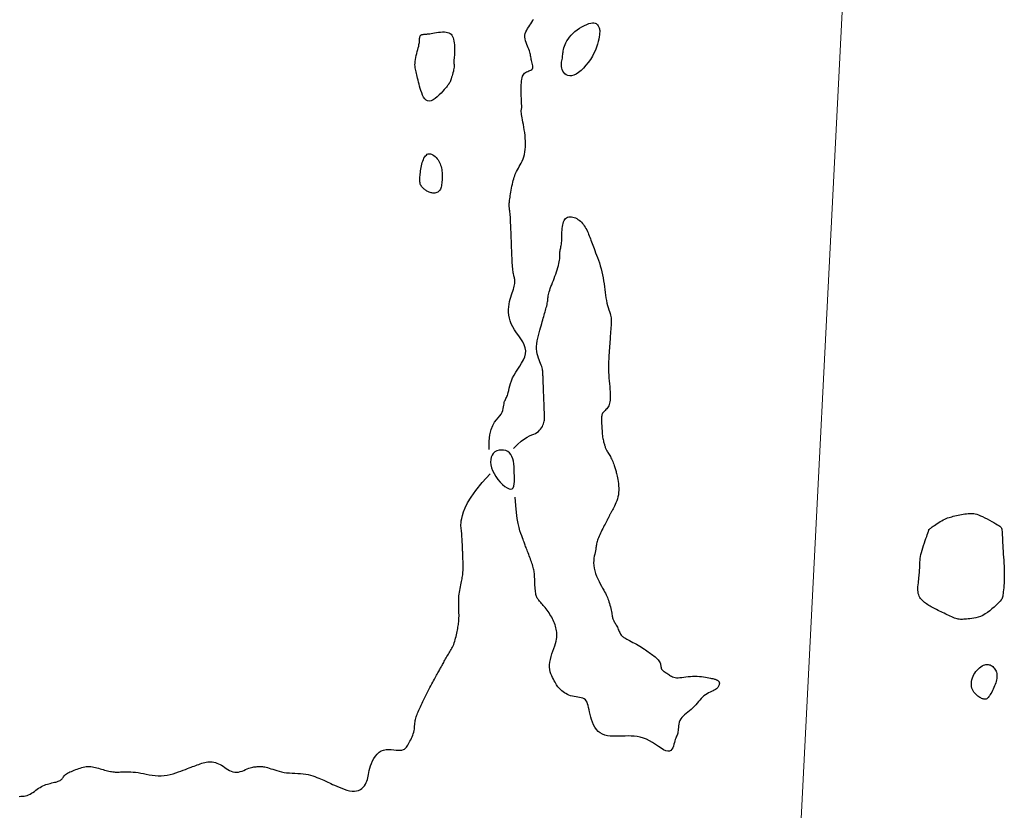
# Model space of a CAD drawing. Header units: millimetres. Extents: x 32690613 to 32693367, y 5343692 to 5344708.
# Tile 555 of 656: x 32692661 to 32692701, y 5344394 to 5344427. Entities that reach past the tile are written whole.
import ezdxf

# ---------------------------------------------------------------- set-up
doc = ezdxf.new("R2010")
doc.units = ezdxf.units.MM
doc.header["$LTSCALE"] = 20
doc.layers.get('0').update_dxf_attribs({"lineweight": 18})
doc.layers.get('Defpoints').update_dxf_attribs({"color": 11, "lineweight": 18})
doc.layers.add('02-DGM_HL_492.00', color=82, linetype='Continuous')
doc.layers.add('02-DGM_HL_492.50', color=92, linetype='Continuous')

# ---------------------------------------------------------------- blocks, each defined once
blk = doc.blocks.new('A$C78070446')
blk.add_line((4469989.147, 5343046.051), (4469922.857, 5342307.181))

msp = doc.modelspace()

# ---------------------------------------------------------------- linework, layer by layer
at = {"layer": '02-DGM_HL_492.00', "elevation": 492, "flags": 128}
for points in [[(32692680.294, 5344409.22), (32692680.296, 5344409.558), (32692680.325, 5344409.829), (32692680.376, 5344410.043), (32692680.443, 5344410.209), (32692680.519, 5344410.339), (32692680.598, 5344410.44), (32692680.674, 5344410.524), (32692680.741, 5344410.6), (32692680.793, 5344410.676), (32692680.832, 5344410.753), (32692680.86, 5344410.829), (32692680.879, 5344410.903), (32692680.893, 5344410.974), (32692680.902, 5344411.041), (32692680.911, 5344411.102), (32692680.92, 5344411.156), (32692680.933, 5344411.202), (32692680.949, 5344411.242), (32692680.967, 5344411.279), (32692680.986, 5344411.316), (32692681.007, 5344411.354), (32692681.027, 5344411.396), (32692681.048, 5344411.444), (32692681.067, 5344411.502), (32692681.085, 5344411.571), (32692681.103, 5344411.65), (32692681.123, 5344411.739), (32692681.147, 5344411.836), (32692681.177, 5344411.94), (32692681.214, 5344412.05), (32692681.262, 5344412.165), (32692681.321, 5344412.284), (32692681.393, 5344412.405), (32692681.472, 5344412.528), (32692681.554, 5344412.652), (32692681.633, 5344412.778), (32692681.703, 5344412.904), (32692681.758, 5344413.031), (32692681.794, 5344413.157), (32692681.803, 5344413.282), (32692681.784, 5344413.407), (32692681.739, 5344413.53), (32692681.675, 5344413.653), (32692681.597, 5344413.775), (32692681.511, 5344413.896), (32692681.423, 5344414.018), (32692681.339, 5344414.14), (32692681.265, 5344414.262), (32692681.205, 5344414.385), (32692681.16, 5344414.507), (32692681.127, 5344414.629), (32692681.107, 5344414.749), (32692681.097, 5344414.867), (32692681.096, 5344414.982), (32692681.103, 5344415.094), (32692681.117, 5344415.201), (32692681.136, 5344415.304), (32692681.159, 5344415.401), (32692681.186, 5344415.493), (32692681.213, 5344415.58), (32692681.241, 5344415.662), (32692681.268, 5344415.739), (32692681.292, 5344415.81), (32692681.313, 5344415.876), (32692681.329, 5344415.937), (32692681.34, 5344415.993), (32692681.348, 5344416.044), (32692681.351, 5344416.091), (32692681.352, 5344416.135), (32692681.35, 5344416.177), (32692681.346, 5344416.216), (32692681.34, 5344416.253), (32692681.333, 5344416.288), (32692681.325, 5344416.324), (32692681.316, 5344416.36), (32692681.306, 5344416.399), (32692681.297, 5344416.441), (32692681.288, 5344416.487), (32692681.279, 5344416.539), (32692681.271, 5344416.597), (32692681.264, 5344416.663), (32692681.257, 5344416.735), (32692681.252, 5344416.811), (32692681.247, 5344416.888), (32692681.243, 5344416.966), (32692681.24, 5344417.042), (32692681.237, 5344417.114), (32692681.234, 5344417.18), (32692681.232, 5344417.239), (32692681.23, 5344417.292), (32692681.228, 5344417.341), (32692681.226, 5344417.388), (32692681.224, 5344417.435), (32692681.222, 5344417.484), (32692681.22, 5344417.537), (32692681.218, 5344417.596), (32692681.215, 5344417.662), (32692681.212, 5344417.735), (32692681.209, 5344417.814), (32692681.206, 5344417.898), (32692681.203, 5344417.986), (32692681.199, 5344418.076), (32692681.196, 5344418.169), (32692681.192, 5344418.262), (32692681.188, 5344418.356), (32692681.184, 5344418.448), (32692681.181, 5344418.539), (32692681.177, 5344418.626), (32692681.172, 5344418.71), (32692681.168, 5344418.789), (32692681.163, 5344418.862), (32692681.158, 5344418.928), (32692681.152, 5344418.987), (32692681.146, 5344419.038), (32692681.14, 5344419.084), (32692681.134, 5344419.125), (32692681.129, 5344419.162), (32692681.125, 5344419.196), (32692681.121, 5344419.229), (32692681.12, 5344419.26), (32692681.119, 5344419.292), (32692681.12, 5344419.324), (32692681.123, 5344419.358), (32692681.127, 5344419.396), (32692681.132, 5344419.437), (32692681.139, 5344419.484), (32692681.147, 5344419.536), (32692681.156, 5344419.595), (32692681.167, 5344419.662), (32692681.179, 5344419.735), (32692681.192, 5344419.812), (32692681.206, 5344419.893), (32692681.221, 5344419.975), (32692681.236, 5344420.056), (32692681.252, 5344420.136), (32692681.269, 5344420.213), (32692681.287, 5344420.285), (32692681.305, 5344420.353), (32692681.325, 5344420.418), (32692681.347, 5344420.48), (32692681.371, 5344420.542), (32692681.397, 5344420.603), (32692681.427, 5344420.664), (32692681.46, 5344420.727), (32692681.497, 5344420.792), (32692681.536, 5344420.86), (32692681.577, 5344420.932), (32692681.617, 5344421.007), (32692681.656, 5344421.087), (32692681.692, 5344421.172), (32692681.724, 5344421.262), (32692681.75, 5344421.358), (32692681.77, 5344421.46), (32692681.783, 5344421.567), (32692681.79, 5344421.679), (32692681.792, 5344421.794), (32692681.789, 5344421.91), (32692681.782, 5344422.028), (32692681.772, 5344422.144), (32692681.758, 5344422.26), (32692681.742, 5344422.372), (32692681.725, 5344422.481), (32692681.706, 5344422.585), (32692681.688, 5344422.684), (32692681.67, 5344422.777), (32692681.654, 5344422.861), (32692681.64, 5344422.938), (32692681.629, 5344423.005), (32692681.622, 5344423.062), (32692681.619, 5344423.111), (32692681.618, 5344423.151), (32692681.62, 5344423.184), (32692681.623, 5344423.212), (32692681.627, 5344423.236), (32692681.63, 5344423.256), (32692681.634, 5344423.274), (32692681.636, 5344423.291), (32692681.637, 5344423.309), (32692681.637, 5344423.33), (32692681.636, 5344423.354), (32692681.635, 5344423.384), (32692681.633, 5344423.421), (32692681.63, 5344423.467), (32692681.628, 5344423.524), (32692681.624, 5344423.592), (32692681.621, 5344423.67), (32692681.618, 5344423.756), (32692681.616, 5344423.847), (32692681.614, 5344423.941), (32692681.614, 5344424.035), (32692681.614, 5344424.129), (32692681.617, 5344424.219), (32692681.622, 5344424.302), (32692681.629, 5344424.38), (32692681.639, 5344424.452), (32692681.653, 5344424.516), (32692681.671, 5344424.574), (32692681.694, 5344424.625), (32692681.722, 5344424.669), (32692681.756, 5344424.706), (32692681.795, 5344424.735), (32692681.839, 5344424.759), (32692681.885, 5344424.778), (32692681.932, 5344424.796), (32692681.975, 5344424.814), (32692682.015, 5344424.833), (32692682.048, 5344424.856), (32692682.073, 5344424.885), (32692682.087, 5344424.92), (32692682.093, 5344424.962), (32692682.091, 5344425.009), (32692682.083, 5344425.059), (32692682.072, 5344425.112), (32692682.058, 5344425.166), (32692682.043, 5344425.22), (32692682.03, 5344425.272), (32692682.019, 5344425.323), (32692682.009, 5344425.372), (32692682, 5344425.42), (32692681.991, 5344425.469), (32692681.98, 5344425.519), (32692681.967, 5344425.571), (32692681.951, 5344425.626), (32692681.93, 5344425.686), (32692681.905, 5344425.75), (32692681.876, 5344425.818), (32692681.847, 5344425.889), (32692681.819, 5344425.963), (32692681.795, 5344426.038), (32692681.777, 5344426.113), (32692681.767, 5344426.189), (32692681.769, 5344426.263), (32692681.783, 5344426.335), (32692681.807, 5344426.406), (32692681.84, 5344426.474), (32692681.88, 5344426.542), (32692681.923, 5344426.608), (32692681.968, 5344426.673), (32692682.012, 5344426.738), (32692682.054, 5344426.802), (32692682.09, 5344426.866), (32692682.122, 5344426.931)], [(32692681.293, 5344409.259), (32692681.463, 5344409.431), (32692681.613, 5344409.562), (32692681.745, 5344409.66), (32692681.861, 5344409.73), (32692681.962, 5344409.78), (32692682.052, 5344409.817), (32692682.13, 5344409.847), (32692682.201, 5344409.878), (32692682.264, 5344409.916), (32692682.32, 5344409.96), (32692682.37, 5344410.008), (32692682.414, 5344410.061), (32692682.452, 5344410.115), (32692682.484, 5344410.171), (32692682.511, 5344410.227), (32692682.532, 5344410.281), (32692682.549, 5344410.332), (32692682.56, 5344410.382), (32692682.568, 5344410.431), (32692682.573, 5344410.48), (32692682.575, 5344410.531), (32692682.575, 5344410.583), (32692682.574, 5344410.639), (32692682.572, 5344410.699), (32692682.569, 5344410.764), (32692682.566, 5344410.834), (32692682.563, 5344410.907), (32692682.56, 5344410.984), (32692682.557, 5344411.063), (32692682.554, 5344411.144), (32692682.551, 5344411.227), (32692682.548, 5344411.31), (32692682.544, 5344411.393), (32692682.541, 5344411.475), (32692682.538, 5344411.557), (32692682.535, 5344411.636), (32692682.532, 5344411.713), (32692682.529, 5344411.786), (32692682.526, 5344411.856), (32692682.524, 5344411.92), (32692682.521, 5344411.98), (32692682.519, 5344412.036), (32692682.517, 5344412.087), (32692682.515, 5344412.136), (32692682.514, 5344412.181), (32692682.512, 5344412.225), (32692682.51, 5344412.267), (32692682.509, 5344412.309), (32692682.507, 5344412.351), (32692682.504, 5344412.393), (32692682.501, 5344412.437), (32692682.495, 5344412.482), (32692682.486, 5344412.53), (32692682.475, 5344412.581), (32692682.459, 5344412.636), (32692682.438, 5344412.695), (32692682.412, 5344412.76), (32692682.383, 5344412.829), (32692682.353, 5344412.903), (32692682.322, 5344412.983), (32692682.295, 5344413.068), (32692682.271, 5344413.158), (32692682.254, 5344413.254), (32692682.245, 5344413.355), (32692682.246, 5344413.462), (32692682.256, 5344413.572), (32692682.272, 5344413.685), (32692682.294, 5344413.798), (32692682.32, 5344413.91), (32692682.348, 5344414.02), (32692682.378, 5344414.125), (32692682.406, 5344414.223), (32692682.433, 5344414.314), (32692682.457, 5344414.398), (32692682.48, 5344414.477), (32692682.501, 5344414.55), (32692682.521, 5344414.619), (32692682.54, 5344414.686), (32692682.559, 5344414.75), (32692682.578, 5344414.814), (32692682.596, 5344414.877), (32692682.614, 5344414.94), (32692682.631, 5344415.002), (32692682.648, 5344415.063), (32692682.663, 5344415.123), (32692682.677, 5344415.181), (32692682.688, 5344415.237), (32692682.698, 5344415.291), (32692682.705, 5344415.342), (32692682.711, 5344415.392), (32692682.716, 5344415.441), (32692682.721, 5344415.49), (32692682.728, 5344415.541), (32692682.737, 5344415.593), (32692682.749, 5344415.65), (32692682.765, 5344415.711), (32692682.786, 5344415.776), (32692682.811, 5344415.847), (32692682.839, 5344415.922), (32692682.87, 5344416.001), (32692682.903, 5344416.084), (32692682.937, 5344416.169), (32692682.971, 5344416.256), (32692683.004, 5344416.345), (32692683.036, 5344416.436), (32692683.067, 5344416.526), (32692683.095, 5344416.615), (32692683.121, 5344416.703), (32692683.144, 5344416.786), (32692683.164, 5344416.866), (32692683.18, 5344416.939), (32692683.192, 5344417.006), (32692683.2, 5344417.065), (32692683.205, 5344417.117), (32692683.207, 5344417.164), (32692683.207, 5344417.206), (32692683.207, 5344417.245), (32692683.206, 5344417.282), (32692683.207, 5344417.318), (32692683.209, 5344417.354), (32692683.214, 5344417.392), (32692683.222, 5344417.431), (32692683.231, 5344417.472), (32692683.24, 5344417.517), (32692683.25, 5344417.565), (32692683.26, 5344417.616), (32692683.268, 5344417.672), (32692683.275, 5344417.732), (32692683.28, 5344417.797), (32692683.283, 5344417.867), (32692683.285, 5344417.939), (32692683.287, 5344418.014), (32692683.289, 5344418.09), (32692683.292, 5344418.167), (32692683.296, 5344418.242), (32692683.302, 5344418.317), (32692683.311, 5344418.389), (32692683.323, 5344418.457), (32692683.339, 5344418.522), (32692683.358, 5344418.581), (32692683.382, 5344418.635), (32692683.409, 5344418.681), (32692683.442, 5344418.721), (32692683.48, 5344418.752), (32692683.523, 5344418.774), (32692683.571, 5344418.787), (32692683.623, 5344418.793), (32692683.677, 5344418.791), (32692683.732, 5344418.782), (32692683.788, 5344418.766), (32692683.844, 5344418.745), (32692683.898, 5344418.718), (32692683.95, 5344418.687), (32692684, 5344418.651), (32692684.047, 5344418.611), (32692684.092, 5344418.567), (32692684.134, 5344418.521), (32692684.174, 5344418.471), (32692684.211, 5344418.419), (32692684.246, 5344418.365), (32692684.278, 5344418.309), (32692684.308, 5344418.252), (32692684.336, 5344418.193), (32692684.362, 5344418.134), (32692684.388, 5344418.073), (32692684.412, 5344418.012), (32692684.436, 5344417.951), (32692684.459, 5344417.889), (32692684.482, 5344417.828), (32692684.506, 5344417.765), (32692684.53, 5344417.7), (32692684.556, 5344417.633), (32692684.583, 5344417.561), (32692684.612, 5344417.485), (32692684.642, 5344417.403), (32692684.676, 5344417.314), (32692684.712, 5344417.218), (32692684.75, 5344417.115), (32692684.789, 5344417.006), (32692684.828, 5344416.893), (32692684.866, 5344416.775), (32692684.901, 5344416.654), (32692684.933, 5344416.532), (32692684.962, 5344416.408), (32692684.985, 5344416.284), (32692685.004, 5344416.16), (32692685.02, 5344416.037), (32692685.035, 5344415.916), (32692685.048, 5344415.796), (32692685.062, 5344415.679), (32692685.078, 5344415.565), (32692685.096, 5344415.454), (32692685.118, 5344415.348), (32692685.142, 5344415.245), (32692685.168, 5344415.148), (32692685.194, 5344415.057), (32692685.221, 5344414.971), (32692685.245, 5344414.891), (32692685.267, 5344414.818), (32692685.286, 5344414.753), (32692685.3, 5344414.694), (32692685.31, 5344414.641), (32692685.316, 5344414.591), (32692685.319, 5344414.543), (32692685.32, 5344414.493), (32692685.318, 5344414.44), (32692685.314, 5344414.382), (32692685.31, 5344414.316), (32692685.304, 5344414.241), (32692685.298, 5344414.159), (32692685.292, 5344414.072), (32692685.286, 5344413.984), (32692685.28, 5344413.897), (32692685.274, 5344413.813), (32692685.268, 5344413.736), (32692685.263, 5344413.668), (32692685.259, 5344413.611), (32692685.256, 5344413.564), (32692685.253, 5344413.526), (32692685.251, 5344413.496), (32692685.249, 5344413.471), (32692685.248, 5344413.452), (32692685.247, 5344413.435), (32692685.246, 5344413.421), (32692685.245, 5344413.407), (32692685.243, 5344413.391), (32692685.242, 5344413.373), (32692685.24, 5344413.35), (32692685.238, 5344413.322), (32692685.236, 5344413.285), (32692685.233, 5344413.239), (32692685.228, 5344413.183), (32692685.224, 5344413.114), (32692685.218, 5344413.034), (32692685.213, 5344412.944), (32692685.209, 5344412.846), (32692685.205, 5344412.741), (32692685.204, 5344412.63), (32692685.204, 5344412.516), (32692685.207, 5344412.398), (32692685.213, 5344412.279), (32692685.222, 5344412.159), (32692685.232, 5344412.04), (32692685.242, 5344411.924), (32692685.253, 5344411.81), (32692685.263, 5344411.701), (32692685.27, 5344411.597), (32692685.276, 5344411.5), (32692685.278, 5344411.41), (32692685.276, 5344411.327), (32692685.271, 5344411.252), (32692685.262, 5344411.183), (32692685.25, 5344411.121), (32692685.234, 5344411.064), (32692685.214, 5344411.014), (32692685.191, 5344410.968), (32692685.164, 5344410.928), (32692685.134, 5344410.892), (32692685.102, 5344410.859), (32692685.07, 5344410.828), (32692685.039, 5344410.799), (32692685.01, 5344410.77), (32692684.984, 5344410.74), (32692684.962, 5344410.709), (32692684.945, 5344410.676), (32692684.932, 5344410.64), (32692684.924, 5344410.601), (32692684.919, 5344410.558), (32692684.917, 5344410.512), (32692684.917, 5344410.461), (32692684.918, 5344410.406), (32692684.92, 5344410.346), (32692684.923, 5344410.281), (32692684.926, 5344410.213), (32692684.929, 5344410.141), (32692684.933, 5344410.069), (32692684.938, 5344409.996), (32692684.943, 5344409.925), (32692684.949, 5344409.856), (32692684.956, 5344409.792), (32692684.964, 5344409.732), (32692684.973, 5344409.677), (32692684.983, 5344409.627), (32692684.993, 5344409.58), (32692685.004, 5344409.538), (32692685.014, 5344409.498), (32692685.024, 5344409.462), (32692685.034, 5344409.428), (32692685.044, 5344409.396), (32692685.053, 5344409.365), (32692685.062, 5344409.336), (32692685.072, 5344409.308), (32692685.083, 5344409.279), (32692685.095, 5344409.251), (32692685.108, 5344409.222), (32692685.124, 5344409.192), (32692685.142, 5344409.161), (32692685.162, 5344409.128), (32692685.184, 5344409.093), (32692685.207, 5344409.056), (32692685.231, 5344409.016), (32692685.256, 5344408.974), (32692685.281, 5344408.93), (32692685.306, 5344408.882), (32692685.33, 5344408.832), (32692685.354, 5344408.779), (32692685.377, 5344408.725), (32692685.399, 5344408.671), (32692685.42, 5344408.618), (32692685.439, 5344408.566), (32692685.457, 5344408.517), (32692685.472, 5344408.472), (32692685.485, 5344408.431), (32692685.496, 5344408.392), (32692685.507, 5344408.355), (32692685.516, 5344408.317), (32692685.525, 5344408.277), (32692685.535, 5344408.233), (32692685.546, 5344408.183), (32692685.558, 5344408.125), (32692685.571, 5344408.058), (32692685.586, 5344407.984), (32692685.6, 5344407.903), (32692685.612, 5344407.817), (32692685.622, 5344407.727), (32692685.628, 5344407.635), (32692685.628, 5344407.542), (32692685.623, 5344407.449), (32692685.611, 5344407.358), (32692685.592, 5344407.27), (32692685.569, 5344407.184), (32692685.542, 5344407.103), (32692685.512, 5344407.026), (32692685.482, 5344406.955), (32692685.452, 5344406.89), (32692685.423, 5344406.831), (32692685.397, 5344406.78), (32692685.373, 5344406.736), (32692685.351, 5344406.697), (32692685.332, 5344406.664), (32692685.315, 5344406.635), (32692685.299, 5344406.609), (32692685.286, 5344406.585), (32692685.273, 5344406.563), (32692685.262, 5344406.542), (32692685.252, 5344406.521), (32692685.241, 5344406.499), (32692685.23, 5344406.476), (32692685.218, 5344406.45), (32692685.205, 5344406.421), (32692685.189, 5344406.387), (32692685.17, 5344406.349), (32692685.147, 5344406.305), (32692685.122, 5344406.256), (32692685.094, 5344406.203), (32692685.064, 5344406.147), (32692685.033, 5344406.087), (32692685, 5344406.026), (32692684.968, 5344405.963), (32692684.936, 5344405.899), (32692684.904, 5344405.835), (32692684.874, 5344405.772), (32692684.845, 5344405.71), (32692684.818, 5344405.649), (32692684.794, 5344405.591), (32692684.772, 5344405.535), (32692684.753, 5344405.482), (32692684.737, 5344405.432), (32692684.725, 5344405.387), (32692684.716, 5344405.344), (32692684.709, 5344405.302), (32692684.702, 5344405.259), (32692684.696, 5344405.215), (32692684.689, 5344405.167), (32692684.68, 5344405.114), (32692684.669, 5344405.055), (32692684.654, 5344404.988), (32692684.638, 5344404.913), (32692684.621, 5344404.832), (32692684.608, 5344404.745), (32692684.598, 5344404.651), (32692684.594, 5344404.553), (32692684.599, 5344404.45), (32692684.613, 5344404.343), (32692684.638, 5344404.233), (32692684.673, 5344404.121), (32692684.716, 5344404.01), (32692684.764, 5344403.899), (32692684.815, 5344403.793), (32692684.867, 5344403.691), (32692684.918, 5344403.596), (32692684.965, 5344403.509), (32692685.007, 5344403.432), (32692685.045, 5344403.364), (32692685.078, 5344403.302), (32692685.107, 5344403.244), (32692685.133, 5344403.189), (32692685.157, 5344403.134), (32692685.18, 5344403.078), (32692685.201, 5344403.018), (32692685.222, 5344402.954), (32692685.243, 5344402.886), (32692685.262, 5344402.817), (32692685.281, 5344402.746), (32692685.298, 5344402.677), (32692685.313, 5344402.61), (32692685.327, 5344402.547), (32692685.339, 5344402.49), (32692685.348, 5344402.439), (32692685.356, 5344402.395), (32692685.362, 5344402.356), (32692685.369, 5344402.321), (32692685.376, 5344402.288), (32692685.384, 5344402.258), (32692685.393, 5344402.228), (32692685.406, 5344402.198), (32692685.421, 5344402.166), (32692685.439, 5344402.133), (32692685.459, 5344402.099), (32692685.48, 5344402.063), (32692685.502, 5344402.026), (32692685.525, 5344401.987), (32692685.547, 5344401.947), (32692685.569, 5344401.906), (32692685.589, 5344401.863), (32692685.609, 5344401.819), (32692685.628, 5344401.776), (32692685.647, 5344401.733), (32692685.665, 5344401.692), (32692685.685, 5344401.653), (32692685.705, 5344401.616), (32692685.726, 5344401.584), (32692685.749, 5344401.556), (32692685.774, 5344401.53), (32692685.802, 5344401.508), (32692685.834, 5344401.486), (32692685.87, 5344401.464), (32692685.911, 5344401.442), (32692685.958, 5344401.417), (32692686.012, 5344401.389), (32692686.072, 5344401.358), (32692686.137, 5344401.322), (32692686.207, 5344401.284), (32692686.279, 5344401.245), (32692686.352, 5344401.204), (32692686.425, 5344401.162), (32692686.495, 5344401.121), (32692686.561, 5344401.081), (32692686.623, 5344401.043), (32692686.68, 5344401.006), (32692686.733, 5344400.97), (32692686.784, 5344400.935), (32692686.833, 5344400.901), (32692686.88, 5344400.867), (32692686.928, 5344400.832), (32692686.975, 5344400.797), (32692687.024, 5344400.761), (32692687.073, 5344400.724), (32692687.121, 5344400.686), (32692687.167, 5344400.647), (32692687.21, 5344400.608), (32692687.248, 5344400.568), (32692687.281, 5344400.528), (32692687.307, 5344400.487), (32692687.326, 5344400.446), (32692687.339, 5344400.406), (32692687.347, 5344400.365), (32692687.353, 5344400.326), (32692687.359, 5344400.288), (32692687.365, 5344400.251), (32692687.375, 5344400.217), (32692687.388, 5344400.185), (32692687.408, 5344400.155), (32692687.434, 5344400.129), (32692687.463, 5344400.103), (32692687.497, 5344400.08), (32692687.533, 5344400.056), (32692687.57, 5344400.034), (32692687.609, 5344400.01), (32692687.646, 5344399.986), (32692687.683, 5344399.961), (32692687.72, 5344399.936), (32692687.758, 5344399.911), (32692687.798, 5344399.888), (32692687.841, 5344399.867), (32692687.888, 5344399.85), (32692687.941, 5344399.838), (32692688, 5344399.831), (32692688.066, 5344399.83), (32692688.139, 5344399.834), (32692688.218, 5344399.842), (32692688.301, 5344399.853), (32692688.389, 5344399.864), (32692688.479, 5344399.875), (32692688.571, 5344399.884), (32692688.665, 5344399.89), (32692688.758, 5344399.891), (32692688.851, 5344399.889), (32692688.942, 5344399.883), (32692689.03, 5344399.874), (32692689.115, 5344399.864), (32692689.194, 5344399.852), (32692689.268, 5344399.84), (32692689.334, 5344399.827), (32692689.394, 5344399.815), (32692689.446, 5344399.804), (32692689.491, 5344399.794), (32692689.531, 5344399.783), (32692689.565, 5344399.773), (32692689.595, 5344399.764), (32692689.621, 5344399.754), (32692689.643, 5344399.745), (32692689.663, 5344399.735), (32692689.681, 5344399.725), (32692689.696, 5344399.715), (32692689.71, 5344399.706), (32692689.721, 5344399.696), (32692689.731, 5344399.686), (32692689.739, 5344399.675), (32692689.747, 5344399.665), (32692689.753, 5344399.655), (32692689.758, 5344399.644), (32692689.762, 5344399.633), (32692689.764, 5344399.621), (32692689.765, 5344399.607), (32692689.765, 5344399.592), (32692689.763, 5344399.574), (32692689.759, 5344399.555), (32692689.754, 5344399.532), (32692689.746, 5344399.508), (32692689.735, 5344399.482), (32692689.72, 5344399.454), (32692689.7, 5344399.426), (32692689.674, 5344399.398), (32692689.643, 5344399.37), (32692689.604, 5344399.343), (32692689.557, 5344399.317), (32692689.504, 5344399.291), (32692689.446, 5344399.264), (32692689.385, 5344399.235), (32692689.321, 5344399.204), (32692689.256, 5344399.169), (32692689.192, 5344399.128), (32692689.13, 5344399.082), (32692689.071, 5344399.03), (32692689.014, 5344398.972), (32692688.959, 5344398.91), (32692688.904, 5344398.845), (32692688.849, 5344398.778), (32692688.793, 5344398.712), (32692688.734, 5344398.646), (32692688.671, 5344398.584), (32692688.605, 5344398.525), (32692688.537, 5344398.468), (32692688.467, 5344398.414), (32692688.399, 5344398.36), (32692688.335, 5344398.306), (32692688.275, 5344398.251), (32692688.222, 5344398.193), (32692688.178, 5344398.131), (32692688.143, 5344398.064), (32692688.118, 5344397.995), (32692688.1, 5344397.924), (32692688.088, 5344397.853), (32692688.079, 5344397.783), (32692688.073, 5344397.716), (32692688.067, 5344397.654), (32692688.059, 5344397.598), (32692688.05, 5344397.549), (32692688.037, 5344397.505), (32692688.023, 5344397.465), (32692688.007, 5344397.426), (32692687.99, 5344397.385), (32692687.972, 5344397.34), (32692687.953, 5344397.29), (32692687.935, 5344397.232), (32692687.916, 5344397.164), (32692687.896, 5344397.091), (32692687.873, 5344397.017), (32692687.845, 5344396.947), (32692687.81, 5344396.886), (32692687.766, 5344396.838), (32692687.712, 5344396.809), (32692687.646, 5344396.803), (32692687.566, 5344396.824), (32692687.473, 5344396.867), (32692687.371, 5344396.928), (32692687.259, 5344397), (32692687.141, 5344397.079), (32692687.018, 5344397.158), (32692686.892, 5344397.233), (32692686.765, 5344397.297), (32692686.638, 5344397.347), (32692686.511, 5344397.384), (32692686.385, 5344397.408), (32692686.259, 5344397.423), (32692686.134, 5344397.43), (32692686.009, 5344397.432), (32692685.884, 5344397.429), (32692685.759, 5344397.425), (32692685.634, 5344397.42), (32692685.511, 5344397.418), (32692685.39, 5344397.419), (32692685.272, 5344397.426), (32692685.16, 5344397.442), (32692685.054, 5344397.467), (32692684.955, 5344397.505), (32692684.864, 5344397.556), (32692684.783, 5344397.623), (32692684.712, 5344397.703), (32692684.649, 5344397.794), (32692684.594, 5344397.893), (32692684.547, 5344397.998), (32692684.507, 5344398.105), (32692684.473, 5344398.213), (32692684.445, 5344398.318), (32692684.423, 5344398.419), (32692684.404, 5344398.514), (32692684.386, 5344398.602), (32692684.368, 5344398.684), (32692684.348, 5344398.757), (32692684.324, 5344398.822), (32692684.293, 5344398.877), (32692684.255, 5344398.923), (32692684.207, 5344398.958), (32692684.15, 5344398.984), (32692684.087, 5344399.003), (32692684.018, 5344399.018), (32692683.946, 5344399.029), (32692683.871, 5344399.04), (32692683.796, 5344399.053), (32692683.721, 5344399.069), (32692683.649, 5344399.089), (32692683.579, 5344399.114), (32692683.512, 5344399.143), (32692683.449, 5344399.176), (32692683.39, 5344399.211), (32692683.335, 5344399.249), (32692683.284, 5344399.288), (32692683.238, 5344399.328), (32692683.197, 5344399.368), (32692683.161, 5344399.409), (32692683.127, 5344399.451), (32692683.096, 5344399.496), (32692683.066, 5344399.543), (32692683.036, 5344399.593), (32692683.006, 5344399.648), (32692682.973, 5344399.706), (32692682.938, 5344399.77), (32692682.903, 5344399.839), (32692682.868, 5344399.913), (32692682.837, 5344399.993), (32692682.81, 5344400.078), (32692682.791, 5344400.168), (32692682.78, 5344400.264), (32692682.781, 5344400.366), (32692682.793, 5344400.473), (32692682.816, 5344400.584), (32692682.846, 5344400.698), (32692682.881, 5344400.811), (32692682.92, 5344400.924), (32692682.958, 5344401.034), (32692682.994, 5344401.139), (32692683.025, 5344401.237), (32692683.049, 5344401.328), (32692683.066, 5344401.412), (32692683.076, 5344401.49), (32692683.081, 5344401.563), (32692683.081, 5344401.631), (32692683.077, 5344401.697), (32692683.069, 5344401.76), (32692683.057, 5344401.822), (32692683.043, 5344401.884), (32692683.026, 5344401.946), (32692683.007, 5344402.008), (32692682.985, 5344402.07), (32692682.961, 5344402.131), (32692682.933, 5344402.193), (32692682.904, 5344402.254), (32692682.871, 5344402.316), (32692682.836, 5344402.377), (32692682.799, 5344402.437), (32692682.761, 5344402.497), (32692682.721, 5344402.555), (32692682.681, 5344402.611), (32692682.641, 5344402.664), (32692682.601, 5344402.715), (32692682.562, 5344402.762), (32692682.524, 5344402.806), (32692682.489, 5344402.846), (32692682.454, 5344402.883), (32692682.422, 5344402.918), (32692682.392, 5344402.951), (32692682.364, 5344402.983), (32692682.338, 5344403.014), (32692682.315, 5344403.044), (32692682.294, 5344403.075), (32692682.275, 5344403.107), (32692682.259, 5344403.14), (32692682.245, 5344403.175), (32692682.233, 5344403.215), (32692682.222, 5344403.258), (32692682.213, 5344403.306), (32692682.205, 5344403.36), (32692682.198, 5344403.42), (32692682.192, 5344403.485), (32692682.187, 5344403.554), (32692682.182, 5344403.625), (32692682.179, 5344403.696), (32692682.175, 5344403.767), (32692682.173, 5344403.836), (32692682.17, 5344403.901), (32692682.168, 5344403.961), (32692682.165, 5344404.016), (32692682.162, 5344404.069), (32692682.158, 5344404.119), (32692682.153, 5344404.168), (32692682.146, 5344404.216), (32692682.137, 5344404.265), (32692682.126, 5344404.316), (32692682.112, 5344404.369), (32692682.096, 5344404.424), (32692682.078, 5344404.481), (32692682.058, 5344404.539), (32692682.037, 5344404.599), (32692682.015, 5344404.659), (32692681.992, 5344404.721), (32692681.969, 5344404.782), (32692681.946, 5344404.844), (32692681.922, 5344404.905), (32692681.9, 5344404.965), (32692681.878, 5344405.024), (32692681.856, 5344405.08), (32692681.836, 5344405.135), (32692681.816, 5344405.186), (32692681.798, 5344405.234), (32692681.781, 5344405.279), (32692681.765, 5344405.322), (32692681.749, 5344405.365), (32692681.731, 5344405.411), (32692681.712, 5344405.462), (32692681.69, 5344405.52), (32692681.665, 5344405.587), (32692681.635, 5344405.666), (32692681.601, 5344405.758), (32692681.564, 5344405.87), (32692681.525, 5344406.006), (32692681.486, 5344406.173), (32692681.45, 5344406.377), (32692681.417, 5344406.622), (32692681.391, 5344406.915), (32692681.372, 5344407.261)], [(32692660.974, 5344394.948), (32692661.039, 5344394.949), (32692661.103, 5344394.953), (32692661.168, 5344394.96), (32692661.231, 5344394.971), (32692661.295, 5344394.988), (32692661.357, 5344395.01), (32692661.418, 5344395.039), (32692661.478, 5344395.074), (32692661.537, 5344395.112), (32692661.595, 5344395.154), (32692661.653, 5344395.196), (32692661.711, 5344395.238), (32692661.77, 5344395.279), (32692661.828, 5344395.316), (32692661.888, 5344395.35), (32692661.948, 5344395.38), (32692662.008, 5344395.406), (32692662.068, 5344395.429), (32692662.128, 5344395.449), (32692662.188, 5344395.467), (32692662.247, 5344395.483), (32692662.305, 5344395.498), (32692662.362, 5344395.512), (32692662.418, 5344395.525), (32692662.471, 5344395.538), (32692662.522, 5344395.552), (32692662.569, 5344395.567), (32692662.612, 5344395.583), (32692662.651, 5344395.602), (32692662.684, 5344395.622), (32692662.712, 5344395.646), (32692662.735, 5344395.672), (32692662.756, 5344395.699), (32692662.776, 5344395.728), (32692662.796, 5344395.758), (32692662.818, 5344395.788), (32692662.844, 5344395.818), (32692662.875, 5344395.847), (32692662.913, 5344395.874), (32692662.956, 5344395.901), (32692663.005, 5344395.927), (32692663.058, 5344395.952), (32692663.114, 5344395.976), (32692663.173, 5344396), (32692663.234, 5344396.023), (32692663.296, 5344396.047), (32692663.357, 5344396.07), (32692663.419, 5344396.092), (32692663.481, 5344396.113), (32692663.542, 5344396.133), (32692663.604, 5344396.149), (32692663.666, 5344396.163), (32692663.728, 5344396.172), (32692663.791, 5344396.177), (32692663.853, 5344396.177), (32692663.916, 5344396.172), (32692663.979, 5344396.164), (32692664.042, 5344396.152), (32692664.105, 5344396.138), (32692664.168, 5344396.121), (32692664.232, 5344396.104), (32692664.295, 5344396.086), (32692664.358, 5344396.067), (32692664.421, 5344396.049), (32692664.483, 5344396.032), (32692664.544, 5344396.015), (32692664.604, 5344396), (32692664.662, 5344395.987), (32692664.718, 5344395.975), (32692664.772, 5344395.965), (32692664.823, 5344395.958), (32692664.873, 5344395.953), (32692664.922, 5344395.95), (32692664.971, 5344395.949), (32692665.021, 5344395.949), (32692665.074, 5344395.95), (32692665.129, 5344395.951), (32692665.19, 5344395.954), (32692665.255, 5344395.956), (32692665.325, 5344395.958), (32692665.4, 5344395.959), (32692665.481, 5344395.958), (32692665.567, 5344395.955), (32692665.659, 5344395.949), (32692665.756, 5344395.939), (32692665.858, 5344395.924), (32692665.965, 5344395.905), (32692666.077, 5344395.883), (32692666.194, 5344395.86), (32692666.313, 5344395.838), (32692666.435, 5344395.818), (32692666.558, 5344395.803), (32692666.683, 5344395.795), (32692666.808, 5344395.795), (32692666.933, 5344395.804), (32692667.056, 5344395.823), (32692667.177, 5344395.849), (32692667.295, 5344395.88), (32692667.409, 5344395.914), (32692667.517, 5344395.951), (32692667.62, 5344395.989), (32692667.716, 5344396.025), (32692667.805, 5344396.058), (32692667.887, 5344396.089), (32692667.963, 5344396.118), (32692668.035, 5344396.145), (32692668.102, 5344396.17), (32692668.167, 5344396.195), (32692668.23, 5344396.218), (32692668.292, 5344396.242), (32692668.353, 5344396.265), (32692668.415, 5344396.287), (32692668.477, 5344396.309), (32692668.539, 5344396.328), (32692668.6, 5344396.344), (32692668.662, 5344396.358), (32692668.725, 5344396.367), (32692668.787, 5344396.372), (32692668.85, 5344396.372), (32692668.912, 5344396.367), (32692668.975, 5344396.356), (32692669.038, 5344396.34), (32692669.102, 5344396.319), (32692669.165, 5344396.293), (32692669.229, 5344396.262), (32692669.293, 5344396.225), (32692669.357, 5344396.184), (32692669.422, 5344396.14), (32692669.487, 5344396.095), (32692669.554, 5344396.051), (32692669.621, 5344396.012), (32692669.69, 5344395.979), (32692669.76, 5344395.954), (32692669.832, 5344395.941), (32692669.907, 5344395.939), (32692669.982, 5344395.949), (32692670.058, 5344395.966), (32692670.133, 5344395.991), (32692670.206, 5344396.018), (32692670.278, 5344396.048), (32692670.346, 5344396.077), (32692670.41, 5344396.102), (32692670.469, 5344396.123), (32692670.524, 5344396.139), (32692670.575, 5344396.151), (32692670.623, 5344396.159), (32692670.669, 5344396.165), (32692670.712, 5344396.169), (32692670.755, 5344396.171), (32692670.796, 5344396.173), (32692670.838, 5344396.174), (32692670.881, 5344396.175), (32692670.924, 5344396.175), (32692670.97, 5344396.173), (32692671.019, 5344396.168), (32692671.07, 5344396.16), (32692671.126, 5344396.148), (32692671.187, 5344396.132), (32692671.253, 5344396.112), (32692671.324, 5344396.087), (32692671.401, 5344396.061), (32692671.483, 5344396.033), (32692671.57, 5344396.005), (32692671.662, 5344395.979), (32692671.76, 5344395.956), (32692671.862, 5344395.936), (32692671.969, 5344395.922), (32692672.08, 5344395.912), (32692672.194, 5344395.904), (32692672.308, 5344395.898), (32692672.423, 5344395.892), (32692672.536, 5344395.885), (32692672.647, 5344395.874), (32692672.754, 5344395.86), (32692672.857, 5344395.841), (32692672.954, 5344395.817), (32692673.047, 5344395.79), (32692673.134, 5344395.76), (32692673.216, 5344395.729), (32692673.293, 5344395.697), (32692673.364, 5344395.666), (32692673.43, 5344395.636), (32692673.492, 5344395.609), (32692673.55, 5344395.582), (32692673.607, 5344395.557), (32692673.664, 5344395.531), (32692673.724, 5344395.504), (32692673.789, 5344395.474), (32692673.86, 5344395.442), (32692673.94, 5344395.406), (32692674.03, 5344395.366), (32692674.128, 5344395.323), (32692674.232, 5344395.281), (32692674.339, 5344395.241), (32692674.447, 5344395.207), (32692674.555, 5344395.18), (32692674.658, 5344395.164), (32692674.756, 5344395.16), (32692674.845, 5344395.171), (32692674.926, 5344395.195), (32692674.999, 5344395.231), (32692675.064, 5344395.276), (32692675.12, 5344395.329), (32692675.169, 5344395.387), (32692675.209, 5344395.449), (32692675.242, 5344395.513), (32692675.267, 5344395.576), (32692675.287, 5344395.641), (32692675.302, 5344395.707), (32692675.315, 5344395.776), (32692675.328, 5344395.849), (32692675.343, 5344395.927), (32692675.362, 5344396.011), (32692675.386, 5344396.102), (32692675.417, 5344396.2), (32692675.456, 5344396.303), (32692675.503, 5344396.407), (32692675.558, 5344396.508), (32692675.62, 5344396.603), (32692675.691, 5344396.689), (32692675.771, 5344396.76), (32692675.858, 5344396.815), (32692675.954, 5344396.851), (32692676.056, 5344396.87), (32692676.161, 5344396.876), (32692676.267, 5344396.873), (32692676.37, 5344396.865), (32692676.469, 5344396.855), (32692676.56, 5344396.847), (32692676.641, 5344396.846), (32692676.71, 5344396.854), (32692676.768, 5344396.87), (32692676.816, 5344396.895), (32692676.857, 5344396.927), (32692676.892, 5344396.966), (32692676.923, 5344397.009), (32692676.952, 5344397.058), (32692676.981, 5344397.109), (32692677.011, 5344397.164), (32692677.041, 5344397.221), (32692677.072, 5344397.28), (32692677.101, 5344397.34), (32692677.129, 5344397.402), (32692677.155, 5344397.464), (32692677.177, 5344397.527), (32692677.196, 5344397.59), (32692677.21, 5344397.653), (32692677.22, 5344397.716), (32692677.228, 5344397.778), (32692677.233, 5344397.839), (32692677.238, 5344397.898), (32692677.243, 5344397.956), (32692677.248, 5344398.012), (32692677.255, 5344398.065), (32692677.265, 5344398.117), (32692677.277, 5344398.167), (32692677.292, 5344398.216), (32692677.31, 5344398.266), (32692677.33, 5344398.317), (32692677.353, 5344398.37), (32692677.378, 5344398.427), (32692677.405, 5344398.488), (32692677.435, 5344398.554), (32692677.468, 5344398.625), (32692677.502, 5344398.7), (32692677.537, 5344398.777), (32692677.575, 5344398.857), (32692677.614, 5344398.939), (32692677.653, 5344399.021), (32692677.694, 5344399.104), (32692677.735, 5344399.186), (32692677.777, 5344399.267), (32692677.819, 5344399.347), (32692677.86, 5344399.424), (32692677.901, 5344399.499), (32692677.94, 5344399.572), (32692677.978, 5344399.641), (32692678.014, 5344399.707), (32692678.048, 5344399.769), (32692678.08, 5344399.827), (32692678.11, 5344399.882), (32692678.138, 5344399.934), (32692678.164, 5344399.982), (32692678.19, 5344400.028), (32692678.213, 5344400.071), (32692678.236, 5344400.112), (32692678.257, 5344400.151), (32692678.278, 5344400.189), (32692678.298, 5344400.226), (32692678.318, 5344400.262), (32692678.338, 5344400.299), (32692678.359, 5344400.337), (32692678.38, 5344400.376), (32692678.403, 5344400.417), (32692678.427, 5344400.461), (32692678.452, 5344400.507), (32692678.479, 5344400.555), (32692678.506, 5344400.604), (32692678.534, 5344400.653), (32692678.563, 5344400.703), (32692678.592, 5344400.753), (32692678.622, 5344400.801), (32692678.651, 5344400.849), (32692678.68, 5344400.896), (32692678.709, 5344400.943), (32692678.737, 5344400.99), (32692678.765, 5344401.039), (32692678.791, 5344401.091), (32692678.816, 5344401.144), (32692678.839, 5344401.202), (32692678.861, 5344401.263), (32692678.882, 5344401.327), (32692678.9, 5344401.394), (32692678.918, 5344401.462), (32692678.934, 5344401.53), (32692678.949, 5344401.599), (32692678.964, 5344401.665), (32692678.977, 5344401.73), (32692678.99, 5344401.791), (32692679.002, 5344401.85), (32692679.013, 5344401.907), (32692679.023, 5344401.963), (32692679.032, 5344402.018), (32692679.04, 5344402.072), (32692679.046, 5344402.127), (32692679.051, 5344402.183), (32692679.055, 5344402.24), (32692679.056, 5344402.299), (32692679.057, 5344402.358), (32692679.057, 5344402.419), (32692679.056, 5344402.48), (32692679.054, 5344402.542), (32692679.052, 5344402.604), (32692679.049, 5344402.667), (32692679.047, 5344402.729), (32692679.045, 5344402.792), (32692679.043, 5344402.856), (32692679.043, 5344402.92), (32692679.043, 5344402.986), (32692679.046, 5344403.054), (32692679.05, 5344403.123), (32692679.056, 5344403.195), (32692679.065, 5344403.27), (32692679.076, 5344403.346), (32692679.088, 5344403.423), (32692679.102, 5344403.499), (32692679.116, 5344403.574), (32692679.13, 5344403.648), (32692679.145, 5344403.717), (32692679.158, 5344403.783), (32692679.171, 5344403.844), (32692679.182, 5344403.9), (32692679.193, 5344403.955), (32692679.202, 5344404.009), (32692679.209, 5344404.063), (32692679.216, 5344404.119), (32692679.22, 5344404.179), (32692679.224, 5344404.244), (32692679.226, 5344404.315), (32692679.226, 5344404.39), (32692679.225, 5344404.469), (32692679.224, 5344404.548), (32692679.222, 5344404.627), (32692679.22, 5344404.703), (32692679.217, 5344404.775), (32692679.214, 5344404.841), (32692679.212, 5344404.9), (32692679.21, 5344404.953), (32692679.208, 5344405.002), (32692679.206, 5344405.05), (32692679.204, 5344405.097), (32692679.202, 5344405.146), (32692679.2, 5344405.199), (32692679.198, 5344405.258), (32692679.195, 5344405.324), (32692679.192, 5344405.396), (32692679.189, 5344405.471), (32692679.185, 5344405.549), (32692679.18, 5344405.627), (32692679.175, 5344405.702), (32692679.169, 5344405.774), (32692679.161, 5344405.84), (32692679.153, 5344405.899), (32692679.146, 5344405.954), (32692679.139, 5344406.007), (32692679.135, 5344406.063), (32692679.135, 5344406.125), (32692679.14, 5344406.197), (32692679.15, 5344406.281), (32692679.168, 5344406.382), (32692679.195, 5344406.503), (32692679.24, 5344406.648), (32692679.309, 5344406.82), (32692679.412, 5344407.023), (32692679.558, 5344407.261), (32692679.754, 5344407.537), (32692680.01, 5344407.856), (32692680.333, 5344408.221)]]:
    msp.add_lwpolyline(points, dxfattribs=at)
for points in [[(32692683.74, 5344426.34), (32692683.825, 5344426.415), (32692683.918, 5344426.486), (32692684.015, 5344426.552), (32692684.115, 5344426.613), (32692684.214, 5344426.665), (32692684.31, 5344426.709), (32692684.399, 5344426.742), (32692684.479, 5344426.764), (32692684.548, 5344426.773), (32692684.606, 5344426.771), (32692684.654, 5344426.76), (32692684.694, 5344426.741), (32692684.726, 5344426.716), (32692684.753, 5344426.688), (32692684.775, 5344426.657), (32692684.793, 5344426.626), (32692684.809, 5344426.596), (32692684.822, 5344426.565), (32692684.832, 5344426.533), (32692684.839, 5344426.496), (32692684.843, 5344426.454), (32692684.843, 5344426.405), (32692684.839, 5344426.346), (32692684.832, 5344426.277), (32692684.82, 5344426.196), (32692684.803, 5344426.103), (32692684.78, 5344426.001), (32692684.75, 5344425.89), (32692684.712, 5344425.773), (32692684.665, 5344425.651), (32692684.608, 5344425.526), (32692684.541, 5344425.398), (32692684.462, 5344425.271), (32692684.374, 5344425.146), (32692684.279, 5344425.026), (32692684.179, 5344424.915), (32692684.077, 5344424.816), (32692683.975, 5344424.731), (32692683.875, 5344424.664), (32692683.779, 5344424.618), (32692683.69, 5344424.595), (32692683.608, 5344424.592), (32692683.535, 5344424.607), (32692683.469, 5344424.637), (32692683.412, 5344424.679), (32692683.364, 5344424.731), (32692683.326, 5344424.788), (32692683.297, 5344424.849), (32692683.279, 5344424.911), (32692683.27, 5344424.973), (32692683.267, 5344425.034), (32692683.27, 5344425.095), (32692683.278, 5344425.155), (32692683.287, 5344425.213), (32692683.297, 5344425.269), (32692683.307, 5344425.322), (32692683.314, 5344425.374), (32692683.32, 5344425.423), (32692683.325, 5344425.472), (32692683.33, 5344425.521), (32692683.337, 5344425.572), (32692683.346, 5344425.625), (32692683.358, 5344425.681), (32692683.374, 5344425.742), (32692683.395, 5344425.808), (32692683.421, 5344425.878), (32692683.454, 5344425.952), (32692683.495, 5344426.028), (32692683.542, 5344426.106), (32692683.599, 5344426.185), (32692683.664, 5344426.263)], [(32692681.332, 5344408.26), (32692681.327, 5344408.385), (32692681.32, 5344408.507), (32692681.309, 5344408.626), (32692681.293, 5344408.738), (32692681.269, 5344408.842), (32692681.236, 5344408.936), (32692681.191, 5344409.018), (32692681.133, 5344409.086), (32692681.062, 5344409.138), (32692680.979, 5344409.174), (32692680.889, 5344409.194), (32692680.795, 5344409.198), (32692680.703, 5344409.187), (32692680.615, 5344409.16), (32692680.535, 5344409.118), (32692680.467, 5344409.06), (32692680.415, 5344408.988), (32692680.38, 5344408.903), (32692680.36, 5344408.807), (32692680.356, 5344408.701), (32692680.368, 5344408.589), (32692680.396, 5344408.471), (32692680.44, 5344408.35), (32692680.5, 5344408.228), (32692680.574, 5344408.106), (32692680.66, 5344407.989), (32692680.754, 5344407.88), (32692680.851, 5344407.783), (32692680.947, 5344407.701), (32692681.039, 5344407.639), (32692681.122, 5344407.6), (32692681.192, 5344407.587), (32692681.246, 5344407.604), (32692681.286, 5344407.648), (32692681.313, 5344407.715), (32692681.33, 5344407.801), (32692681.338, 5344407.903), (32692681.339, 5344408.015), (32692681.337, 5344408.136)], [(32692701.433, 5344403.291), (32692701.426, 5344403.234), (32692701.418, 5344403.185), (32692701.408, 5344403.143), (32692701.395, 5344403.105), (32692701.375, 5344403.067), (32692701.348, 5344403.028), (32692701.312, 5344402.984), (32692701.266, 5344402.933), (32692701.207, 5344402.873), (32692701.138, 5344402.805), (32692701.06, 5344402.733), (32692700.975, 5344402.659), (32692700.884, 5344402.585), (32692700.789, 5344402.515), (32692700.692, 5344402.451), (32692700.595, 5344402.396), (32692700.499, 5344402.352), (32692700.405, 5344402.318), (32692700.314, 5344402.293), (32692700.226, 5344402.274), (32692700.143, 5344402.262), (32692700.064, 5344402.253), (32692699.992, 5344402.247), (32692699.926, 5344402.243), (32692699.867, 5344402.238), (32692699.814, 5344402.234), (32692699.766, 5344402.231), (32692699.72, 5344402.23), (32692699.676, 5344402.23), (32692699.633, 5344402.234), (32692699.589, 5344402.24), (32692699.542, 5344402.251), (32692699.492, 5344402.266), (32692699.438, 5344402.285), (32692699.382, 5344402.307), (32692699.323, 5344402.332), (32692699.262, 5344402.359), (32692699.2, 5344402.388), (32692699.137, 5344402.418), (32692699.073, 5344402.448), (32692699.009, 5344402.479), (32692698.946, 5344402.509), (32692698.883, 5344402.54), (32692698.821, 5344402.57), (32692698.76, 5344402.6), (32692698.7, 5344402.63), (32692698.642, 5344402.66), (32692698.586, 5344402.689), (32692698.532, 5344402.718), (32692698.48, 5344402.747), (32692698.429, 5344402.776), (32692698.381, 5344402.805), (32692698.334, 5344402.835), (32692698.288, 5344402.866), (32692698.243, 5344402.898), (32692698.2, 5344402.931), (32692698.157, 5344402.966), (32692698.117, 5344403.002), (32692698.078, 5344403.042), (32692698.042, 5344403.084), (32692698.011, 5344403.13), (32692697.983, 5344403.18), (32692697.961, 5344403.234), (32692697.944, 5344403.294), (32692697.934, 5344403.358), (32692697.929, 5344403.427), (32692697.929, 5344403.5), (32692697.933, 5344403.574), (32692697.939, 5344403.65), (32692697.948, 5344403.727), (32692697.957, 5344403.802), (32692697.966, 5344403.875), (32692697.974, 5344403.946), (32692697.981, 5344404.015), (32692697.987, 5344404.081), (32692697.993, 5344404.146), (32692697.998, 5344404.209), (32692698.001, 5344404.272), (32692698.005, 5344404.334), (32692698.007, 5344404.397), (32692698.009, 5344404.46), (32692698.011, 5344404.524), (32692698.014, 5344404.59), (32692698.019, 5344404.66), (32692698.027, 5344404.733), (32692698.038, 5344404.81), (32692698.053, 5344404.893), (32692698.073, 5344404.981), (32692698.098, 5344405.076), (32692698.128, 5344405.175), (32692698.16, 5344405.276), (32692698.194, 5344405.375), (32692698.228, 5344405.472), (32692698.261, 5344405.562), (32692698.29, 5344405.643), (32692698.315, 5344405.713), (32692698.335, 5344405.77), (32692698.35, 5344405.814), (32692698.361, 5344405.848), (32692698.369, 5344405.874), (32692698.374, 5344405.892), (32692698.378, 5344405.905), (32692698.381, 5344405.915), (32692698.385, 5344405.922), (32692698.389, 5344405.93), (32692698.395, 5344405.938), (32692698.404, 5344405.947), (32692698.416, 5344405.958), (32692698.433, 5344405.972), (32692698.455, 5344405.988), (32692698.483, 5344406.009), (32692698.519, 5344406.034), (32692698.562, 5344406.064), (32692698.611, 5344406.099), (32692698.666, 5344406.136), (32692698.725, 5344406.174), (32692698.787, 5344406.214), (32692698.85, 5344406.252), (32692698.913, 5344406.289), (32692698.975, 5344406.322), (32692699.036, 5344406.352), (32692699.094, 5344406.378), (32692699.152, 5344406.401), (32692699.209, 5344406.421), (32692699.267, 5344406.439), (32692699.325, 5344406.455), (32692699.386, 5344406.471), (32692699.449, 5344406.486), (32692699.515, 5344406.501), (32692699.583, 5344406.516), (32692699.652, 5344406.53), (32692699.722, 5344406.543), (32692699.792, 5344406.556), (32692699.861, 5344406.567), (32692699.928, 5344406.576), (32692699.992, 5344406.583), (32692700.052, 5344406.588), (32692700.111, 5344406.59), (32692700.169, 5344406.588), (32692700.228, 5344406.581), (32692700.29, 5344406.57), (32692700.355, 5344406.552), (32692700.427, 5344406.528), (32692700.505, 5344406.496), (32692700.592, 5344406.457), (32692700.684, 5344406.412), (32692700.779, 5344406.362), (32692700.875, 5344406.311), (32692700.967, 5344406.259), (32692701.055, 5344406.209), (32692701.133, 5344406.163), (32692701.201, 5344406.123), (32692701.255, 5344406.089), (32692701.297, 5344406.061), (32692701.328, 5344406.035), (32692701.351, 5344406.008), (32692701.367, 5344405.979), (32692701.377, 5344405.943), (32692701.384, 5344405.899), (32692701.389, 5344405.843), (32692701.393, 5344405.774), (32692701.398, 5344405.692), (32692701.403, 5344405.6), (32692701.408, 5344405.498), (32692701.414, 5344405.389), (32692701.42, 5344405.274), (32692701.427, 5344405.156), (32692701.434, 5344405.034), (32692701.442, 5344404.912), (32692701.45, 5344404.79), (32692701.459, 5344404.667), (32692701.466, 5344404.545), (32692701.473, 5344404.423), (32692701.478, 5344404.302), (32692701.482, 5344404.183), (32692701.483, 5344404.064), (32692701.481, 5344403.948), (32692701.477, 5344403.835), (32692701.472, 5344403.726), (32692701.465, 5344403.623), (32692701.457, 5344403.527), (32692701.449, 5344403.439), (32692701.44, 5344403.36)], [(32692700.876, 5344399.09), (32692700.851, 5344399.052), (32692700.827, 5344399.021), (32692700.804, 5344398.996), (32692700.782, 5344398.976), (32692700.761, 5344398.961), (32692700.739, 5344398.951), (32692700.717, 5344398.945), (32692700.693, 5344398.942), (32692700.668, 5344398.943), (32692700.64, 5344398.947), (32692700.611, 5344398.954), (32692700.58, 5344398.964), (32692700.547, 5344398.979), (32692700.512, 5344398.997), (32692700.475, 5344399.019), (32692700.436, 5344399.045), (32692700.395, 5344399.075), (32692700.353, 5344399.109), (32692700.311, 5344399.148), (32692700.271, 5344399.191), (32692700.234, 5344399.238), (32692700.201, 5344399.289), (32692700.173, 5344399.345), (32692700.151, 5344399.405), (32692700.137, 5344399.468), (32692700.13, 5344399.536), (32692700.13, 5344399.605), (32692700.138, 5344399.676), (32692700.152, 5344399.748), (32692700.173, 5344399.819), (32692700.2, 5344399.889), (32692700.234, 5344399.957), (32692700.273, 5344400.022), (32692700.317, 5344400.083), (32692700.365, 5344400.14), (32692700.416, 5344400.193), (32692700.469, 5344400.239), (32692700.523, 5344400.28), (32692700.576, 5344400.314), (32692700.629, 5344400.341), (32692700.679, 5344400.36), (32692700.727, 5344400.371), (32692700.772, 5344400.376), (32692700.816, 5344400.374), (32692700.858, 5344400.366), (32692700.898, 5344400.353), (32692700.936, 5344400.335), (32692700.973, 5344400.312), (32692701.007, 5344400.286), (32692701.04, 5344400.255), (32692701.071, 5344400.222), (32692701.098, 5344400.185), (32692701.123, 5344400.144), (32692701.143, 5344400.101), (32692701.16, 5344400.056), (32692701.171, 5344400.008), (32692701.178, 5344399.958), (32692701.181, 5344399.906), (32692701.179, 5344399.852), (32692701.172, 5344399.796), (32692701.161, 5344399.739), (32692701.147, 5344399.679), (32692701.128, 5344399.618), (32692701.107, 5344399.556), (32692701.082, 5344399.492), (32692701.055, 5344399.427), (32692701.025, 5344399.363), (32692700.995, 5344399.301), (32692700.964, 5344399.241), (32692700.934, 5344399.186), (32692700.904, 5344399.135)]]:
    msp.add_lwpolyline(points, close=True, dxfattribs=at)
at = {"layer": '02-DGM_HL_492.50', "elevation": 492.5, "flags": 128}
for points in [[(32692678.846, 5344424.898), (32692678.836, 5344424.842), (32692678.824, 5344424.782), (32692678.809, 5344424.719), (32692678.792, 5344424.655), (32692678.774, 5344424.592), (32692678.755, 5344424.532), (32692678.737, 5344424.476), (32692678.72, 5344424.427), (32692678.704, 5344424.386), (32692678.69, 5344424.353), (32692678.677, 5344424.326), (32692678.666, 5344424.304), (32692678.655, 5344424.287), (32692678.646, 5344424.273), (32692678.637, 5344424.261), (32692678.63, 5344424.25), (32692678.622, 5344424.239), (32692678.614, 5344424.227), (32692678.603, 5344424.211), (32692678.588, 5344424.19), (32692678.567, 5344424.163), (32692678.538, 5344424.128), (32692678.5, 5344424.084), (32692678.451, 5344424.028), (32692678.39, 5344423.96), (32692678.319, 5344423.884), (32692678.241, 5344423.806), (32692678.159, 5344423.73), (32692678.074, 5344423.662), (32692677.989, 5344423.606), (32692677.908, 5344423.568), (32692677.832, 5344423.552), (32692677.764, 5344423.562), (32692677.703, 5344423.596), (32692677.65, 5344423.65), (32692677.602, 5344423.72), (32692677.56, 5344423.802), (32692677.524, 5344423.891), (32692677.491, 5344423.985), (32692677.462, 5344424.079), (32692677.436, 5344424.169), (32692677.413, 5344424.256), (32692677.392, 5344424.339), (32692677.373, 5344424.418), (32692677.355, 5344424.493), (32692677.339, 5344424.564), (32692677.323, 5344424.632), (32692677.308, 5344424.696), (32692677.294, 5344424.756), (32692677.28, 5344424.814), (32692677.268, 5344424.871), (32692677.258, 5344424.928), (32692677.251, 5344424.986), (32692677.247, 5344425.047), (32692677.248, 5344425.113), (32692677.253, 5344425.184), (32692677.264, 5344425.261), (32692677.28, 5344425.343), (32692677.298, 5344425.427), (32692677.319, 5344425.513), (32692677.34, 5344425.597), (32692677.361, 5344425.677), (32692677.381, 5344425.752), (32692677.398, 5344425.82), (32692677.411, 5344425.878), (32692677.42, 5344425.928), (32692677.427, 5344425.971), (32692677.431, 5344426.008), (32692677.434, 5344426.04), (32692677.436, 5344426.068), (32692677.437, 5344426.093), (32692677.438, 5344426.116), (32692677.439, 5344426.139), (32692677.442, 5344426.161), (32692677.445, 5344426.182), (32692677.449, 5344426.201), (32692677.455, 5344426.22), (32692677.462, 5344426.237), (32692677.471, 5344426.251), (32692677.482, 5344426.264), (32692677.495, 5344426.274), (32692677.51, 5344426.283), (32692677.527, 5344426.289), (32692677.545, 5344426.294), (32692677.564, 5344426.298), (32692677.585, 5344426.3), (32692677.606, 5344426.302), (32692677.627, 5344426.304), (32692677.649, 5344426.305), (32692677.672, 5344426.307), (32692677.697, 5344426.309), (32692677.727, 5344426.312), (32692677.762, 5344426.316), (32692677.803, 5344426.321), (32692677.851, 5344426.328), (32692677.908, 5344426.337), (32692677.975, 5344426.348), (32692678.05, 5344426.361), (32692678.129, 5344426.373), (32692678.212, 5344426.384), (32692678.296, 5344426.393), (32692678.378, 5344426.398), (32692678.455, 5344426.399), (32692678.527, 5344426.394), (32692678.59, 5344426.382), (32692678.645, 5344426.363), (32692678.693, 5344426.337), (32692678.733, 5344426.303), (32692678.767, 5344426.263), (32692678.796, 5344426.215), (32692678.819, 5344426.159), (32692678.837, 5344426.096), (32692678.851, 5344426.025), (32692678.862, 5344425.949), (32692678.869, 5344425.869), (32692678.874, 5344425.788), (32692678.875, 5344425.707), (32692678.875, 5344425.629), (32692678.874, 5344425.555), (32692678.871, 5344425.489), (32692678.867, 5344425.43), (32692678.863, 5344425.379), (32692678.858, 5344425.335), (32692678.854, 5344425.297), (32692678.85, 5344425.263), (32692678.847, 5344425.232), (32692678.846, 5344425.204), (32692678.845, 5344425.177), (32692678.846, 5344425.151), (32692678.849, 5344425.123), (32692678.851, 5344425.095), (32692678.854, 5344425.063), (32692678.855, 5344425.029), (32692678.855, 5344424.991), (32692678.852, 5344424.947)], [(32692678.216, 5344419.83), (32692678.183, 5344419.808), (32692678.148, 5344419.791), (32692678.109, 5344419.779), (32692678.069, 5344419.772), (32692678.028, 5344419.769), (32692677.986, 5344419.769), (32692677.946, 5344419.773), (32692677.907, 5344419.781), (32692677.87, 5344419.79), (32692677.835, 5344419.802), (32692677.802, 5344419.817), (32692677.77, 5344419.833), (32692677.74, 5344419.851), (32692677.71, 5344419.87), (32692677.681, 5344419.891), (32692677.652, 5344419.914), (32692677.624, 5344419.937), (32692677.596, 5344419.961), (32692677.569, 5344419.987), (32692677.543, 5344420.015), (32692677.519, 5344420.045), (32692677.498, 5344420.076), (32692677.48, 5344420.111), (32692677.465, 5344420.148), (32692677.455, 5344420.188), (32692677.448, 5344420.231), (32692677.444, 5344420.276), (32692677.443, 5344420.325), (32692677.445, 5344420.377), (32692677.448, 5344420.432), (32692677.453, 5344420.49), (32692677.46, 5344420.552), (32692677.467, 5344420.616), (32692677.476, 5344420.682), (32692677.486, 5344420.751), (32692677.497, 5344420.82), (32692677.511, 5344420.888), (32692677.527, 5344420.957), (32692677.545, 5344421.023), (32692677.566, 5344421.087), (32692677.59, 5344421.148), (32692677.617, 5344421.204), (32692677.647, 5344421.255), (32692677.68, 5344421.299), (32692677.716, 5344421.336), (32692677.754, 5344421.364), (32692677.794, 5344421.382), (32692677.838, 5344421.39), (32692677.883, 5344421.386), (32692677.93, 5344421.371), (32692677.978, 5344421.347), (32692678.025, 5344421.315), (32692678.071, 5344421.277), (32692678.115, 5344421.233), (32692678.157, 5344421.185), (32692678.194, 5344421.134), (32692678.227, 5344421.081), (32692678.256, 5344421.027), (32692678.281, 5344420.972), (32692678.302, 5344420.915), (32692678.319, 5344420.857), (32692678.334, 5344420.798), (32692678.345, 5344420.737), (32692678.354, 5344420.675), (32692678.36, 5344420.613), (32692678.365, 5344420.549), (32692678.367, 5344420.486), (32692678.367, 5344420.422), (32692678.366, 5344420.359), (32692678.362, 5344420.297), (32692678.357, 5344420.237), (32692678.351, 5344420.178), (32692678.343, 5344420.122), (32692678.333, 5344420.068), (32692678.321, 5344420.018), (32692678.306, 5344419.971), (32692678.289, 5344419.929), (32692678.268, 5344419.891), (32692678.244, 5344419.858)]]:
    msp.add_lwpolyline(points, close=True, dxfattribs=at)

# ---------------------------------------------------------------- block references
at = {"layer": 'Defpoints', "rotation": 2.237485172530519}
msp.add_blockref('A$C78070446', (28434719.524, -168960.664), dxfattribs=at)

doc.saveas('drawing.dxf')
